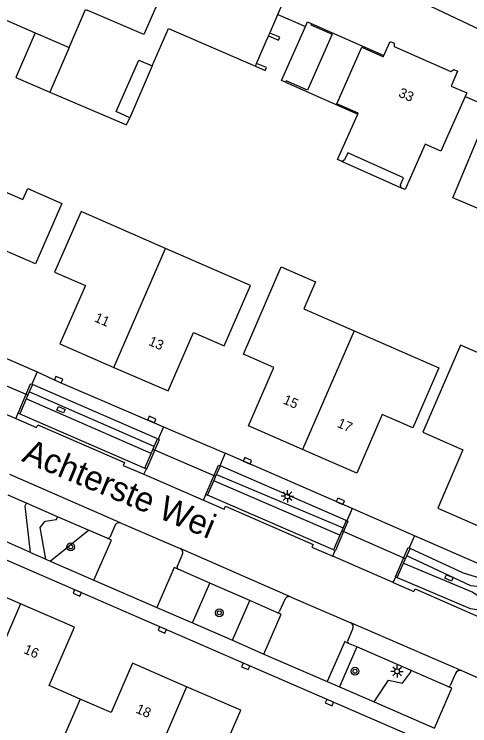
# Model space of a CAD drawing. Extents: x 136000 to 141014, y 402000 to 403500.
# Drawn here: x 138812.1 to 138858.6, y 402987.2 to 403059.8 of the extents above; entities that cross this region are included whole.
import ezdxf

# ---------------------------------------------------------------- set-up
doc = ezdxf.new("R2010")
doc.units = 0
for name, color, linetype in [('gg-afsc-muur', 7, 'Continuous'), ('gg-anno-huisnummerreeks BGT', 7, 'Continuous'), ('gg-anno-openbare ruimte label', 7, 'Continuous'), ('gg-bbg-bijgebouw', 7, 'Continuous'), ('gg-bbg-hoofdgebouw', 7, 'Continuous'), ('gg-bbg-luifel en loopbrug', 7, 'Continuous'), ('gg-bbg-tussenscheiding', 7, 'Continuous'), ('gg-knt-verharding', 7, 'Continuous'), ('gg-knt-verharding nz', 7, 'Continuous'), ('gg-kntw-bovenkant insteek waterloop', 7, 'Continuous'), ('gg-kntw-greppel-droge sloot', 7, 'Continuous'), ('gg-kntw-waterlijn', 7, 'Continuous'), ('gg-kwrk-duiker nz buis', 7, 'Continuous'), ('gg-kwrk-kunstwerk', 7, 'Continuous'), ('gt-bbg-plantopografie pand', 7, 'Continuous'), ('gt-grn-groengrens', 7, 'Continuous'), ('gt-grn-vlakafsluiter', 7, 'Continuous'), ('gt-grn-weggrens', 7, 'Continuous'), ('gt-symb-boom', 7, 'Continuous'), ('gt-symb-kolk', 7, 'Continuous'), ('gt-symb-kolk center center', 7, 'Continuous'), ('gt-symb-lichtmast', 7, 'Continuous')]:
    doc.layers.add(name, color=color, linetype=linetype)

# ---------------------------------------------------------------- blocks, each defined once
blk = doc.blocks.new('gt0-KOLK')
at = {"layer": 'gt-symb-kolk'}
blk.add_lwpolyline([(0, 0), (0.375, 0), (0.375, 0.4), (-0.375, 0.4), (-0.375, 0), (0, 0)], dxfattribs=at)
blk = doc.blocks.new('gt0-KOLKCC')
at = {"layer": 'gt-symb-kolk center center'}
blk.add_lwpolyline([(-0.375, 0.2), (0.375, 0.2), (0.375, -0.2), (-0.375, -0.2)], close=True, dxfattribs=at)
blk = doc.blocks.new('gt0-LMAST')
at = {"layer": 'gt-symb-lichtmast'}
for p, q in [((-0.182, 0.173), (-0.447, 0.438)), ((-0.005, 0.246), (-0.005, 0.621)), ((0.172, 0.173), (0.437, 0.438)), ((-0.255, -0.004), (-0.63, -0.004)), ((-0.182, -0.181), (-0.447, -0.446)), ((-0.005, -0.254), (-0.005, -0.629)), ((0.437, -0.446), (0.172, -0.181)), ((0.245, -0.004), (0.62, -0.004))]:
    blk.add_line(p, q, dxfattribs=at)
blk.add_circle((-0.005, -0.004), 0.25, dxfattribs=at)
blk = doc.blocks.new('gt0-BOOM')
at = {"layer": 'gt-symb-boom'}
for radius in [0.4, 0.2]:
    blk.add_circle((0, 0), radius, dxfattribs=at)

msp = doc.modelspace()

# ---------------------------------------------------------------- linework, layer by layer
at = {"layer": 'gg-afsc-muur'}
for points in [[(138838.036, 403057.61), (138839.049, 403057.169), (138839.175, 403057.463), (138838.161, 403057.9)], [(138836.694, 403054.512), (138837.689, 403054.074), (138837.815, 403054.368), (138836.818, 403054.797)]]:
    msp.add_lwpolyline(points, dxfattribs=at)
at = {"layer": 'gg-bbg-bijgebouw'}
for points in [[(138839.758, 403052.901), (138839.369, 403053.073), (138841.79, 403058.575)], [(138842.389, 403058.882), (138842.336, 403058.752), (138844.513, 403057.771), (138841.99, 403052.076), (138839.819, 403053.038), (138839.758, 403052.901)], [(138841.79, 403058.575), (138842.002, 403059.056), (138842.389, 403058.882)]]:
    msp.add_lwpolyline(points, dxfattribs=at)
at = {"layer": 'gg-bbg-hoofdgebouw'}
for p, q in [((138838.161, 403057.9), (138838.986, 403059.804)), ((138814.222, 403057.923), (138817.681, 403056.423)), ((138838.036, 403057.61), (138838.161, 403057.9)), ((138836.818, 403054.797), (138838.036, 403057.61)), ((138817.681, 403056.423), (138815.704, 403051.881)), ((138836.694, 403054.512), (138836.818, 403054.797)), ((138841.509, 403015.416), (138835.994, 403017.812))]:
    msp.add_line(p, q, dxfattribs=at)
for points in [[(138828.257, 403064.506), (138825.287, 403057.735), (138819.576, 403060.198)], [(138838.986, 403059.804), (138839.877, 403061.861), (138834.469, 403064.192)], [(138811.053, 403061.184), (138810.351, 403059.601), (138814.222, 403057.923)], [(138826.155, 403054.547), (138827.809, 403058.368), (138836.694, 403054.512)], [(138847.134, 403049.633), (138847.175, 403049.725), (138844.995, 403050.692), (138847.551, 403056.453), (138849.756, 403055.476), (138849.808, 403055.595)], [(138849.808, 403055.595), (138850.447, 403057.037), (138850.841, 403056.863), (138850.869, 403056.524), (138856.628, 403053.975), (138856.932, 403054.168), (138857.325, 403053.994), (138856.663, 403052.496), (138858.263, 403051.788), (138858.103, 403051.427)], [(138823.866, 403049.266), (138822.467, 403049.881), (138824.787, 403055.139), (138826.155, 403054.547)], [(138815.704, 403051.881), (138823.547, 403048.518), (138823.866, 403049.266)], [(138858.103, 403051.427), (138855.627, 403045.842), (138854.033, 403046.547), (138851.99, 403041.926), (138851.551, 403042.12)], [(138845.531, 403044.81), (138845.083, 403045.009), (138847.134, 403049.633)], [(138851.551, 403042.12), (138851.497, 403042.417), (138851.816, 403043.14), (138846.108, 403045.692), (138845.788, 403044.97), (138845.531, 403044.81)], [(138807.077, 403042.181), (138807.55, 403043.275), (138812.965, 403040.931), (138813.448, 403042.034), (138816.927, 403040.509), (138814.25, 403034.348), (138811.112, 403035.714), (138808.521, 403029.756), (138802.991, 403032.159)], [(138827.528, 403035.918), (138818.894, 403039.687), (138816.191, 403033.507), (138819.335, 403032.133), (138816.74, 403026.184), (138822.25, 403023.786)], [(138830.371, 403027.341), (138833.493, 403025.978), (138836.183, 403032.139), (138827.528, 403035.918)], [(138835.994, 403017.812), (138838.584, 403023.774), (138835.465, 403025.129), (138839.335, 403034.036), (138842.823, 403032.525), (138841.631, 403029.773), (138846.777, 403027.525)], [(138846.777, 403027.525), (138855.427, 403023.747), (138852.761, 403017.616), (138849.631, 403018.973), (138847.039, 403013.013), (138841.509, 403015.416)], [(138822.25, 403023.786), (138827.774, 403021.382), (138830.371, 403027.341)], [(138866.883, 403018.821), (138860.925, 403021.401), (138862.106, 403024.128), (138857.63, 403026.066), (138853.767, 403017.166), (138857.873, 403015.387), (138855.297, 403009.426), (138861.613, 403006.675)], [(138812.703, 402999.682), (138807.182, 403002.083), (138804.586, 402996.117), (138801.423, 402997.491)], [(138818.797, 402989.946), (138815.635, 402991.321), (138818.224, 402997.28), (138812.703, 402999.682)], [(138829.673, 402991.207), (138824.149, 402993.608), (138821.959, 402988.57), (138818.797, 402989.946)], [(138836.166, 402982.387), (138833.003, 402983.761), (138835.196, 402988.806), (138829.673, 402991.207)]]:
    msp.add_lwpolyline(points, dxfattribs=at)
at = {"layer": 'gg-bbg-luifel en loopbrug'}
for p, q in [((138842.389, 403058.882), (138849.808, 403055.595)), ((138826.155, 403054.547), (138823.866, 403049.266)), ((138839.758, 403052.901), (138847.134, 403049.633)), ((138845.531, 403044.81), (138851.551, 403042.12))]:
    msp.add_line(p, q, dxfattribs=at)
msp.add_lwpolyline([(138814.222, 403057.923), (138812.242, 403053.366), (138815.704, 403051.881)], dxfattribs=at)
at = {"layer": 'gg-bbg-tussenscheiding'}
for p, q in [((138822.25, 403023.786), (138827.528, 403035.918)), ((138846.777, 403027.525), (138841.509, 403015.416)), ((138812.703, 402999.682), (138807.418, 402987.536)), ((138829.673, 402991.207), (138824.789, 402979.973)), ((138818.797, 402989.946), (138816.104, 402983.755))]:
    msp.add_line(p, q, dxfattribs=at)
msp.add_lwpolyline([(138817.681, 403056.423), (138819.359, 403060.292), (138819.576, 403060.198)], dxfattribs=at)
at = {"layer": 'gg-knt-verharding'}
for p, q in [((138808.034, 403026.107), (138814.403, 403023.334)), ((138814.403, 403023.334), (138813.854, 403022.066)), ((138812.226, 403018.578), (138812.458, 403019.115)), ((138827.314, 403017.741), (138826.766, 403016.48)), ((138827.314, 403017.741), (138833.611, 403015.024)), ((138833.611, 403015.024), (138833.053, 403013.756)), ((138846.552, 403009.384), (138833.611, 403015.024)), ((138825.318, 403012.889), (138825.559, 403013.443)), ((138813.31, 403009.944), (138811.454, 403010.753)), ((138831.395, 403010.253), (138831.645, 403010.82)), ((138816.489, 403008.558), (138813.31, 403009.944)), ((138846.552, 403009.384), (138846.023, 403008.142)), ((138852.93, 403006.618), (138846.552, 403009.384)), ((138819.67, 403007.172), (138816.489, 403008.558)), ((138822.987, 403007.908), (138828.996, 403005.303)), ((138821.551, 403006.352), (138819.67, 403007.172)), ((138822.339, 403007.636), (138821.814, 403006.447)), ((138813.748, 403004.903), (138809.314, 403006.836)), ((138852.93, 403006.618), (138852.375, 403005.363)), ((138813.748, 403004.903), (138815.289, 403004.232)), ((138844.59, 403004.531), (138844.834, 403005.104)), ((138815.289, 403004.232), (138815.741, 403004.035)), ((138828.705, 403003.456), (138829.229, 403004.646)), ((138815.741, 403004.035), (138820.211, 403002.086)), ((138832.029, 403001.785), (138828.8, 403003.194)), ((138850.763, 403001.835), (138851.016, 403002.409)), ((138836.109, 403000.006), (138832.029, 403001.785)), ((138838.889, 402998.793), (138836.109, 403000.006)), ((138839.681, 403000.102), (138839.163, 402998.906)), ((138840.329, 403000.359), (138846.423, 402997.729)), ((138826.624, 402999.305), (138830.257, 402997.723)), ((138830.257, 402997.723), (138834.338, 402995.945)), ((138846.126, 402995.896), (138846.636, 402997.104)), ((138834.338, 402995.945), (138837.561, 402994.541)), ((138847.051, 402995.266), (138846.209, 402995.632)), ((138852.596, 402992.857), (138847.051, 402995.266)), ((138856.319, 402991.24), (138852.596, 402992.857)), ((138857.107, 402992.552), (138856.568, 402991.333)), ((138861.461, 402991.212), (138857.759, 402992.819)), ((138844.03, 402991.727), (138845.288, 402991.184)), ((138845.288, 402991.184), (138848.805, 402989.664)), ((138848.805, 402989.664), (138854.982, 402986.996))]:
    msp.add_line(p, q, dxfattribs=at)
for points in [[(138858.13, 402983.759), (138853.265, 402985.894), (138835.78, 402993.471), (138818.581, 403000.962), (138783.481, 403016.202), (138775.283, 403019.854), (138766.535, 403023.605), (138752.711, 403029.605)], [(138814.403, 403023.334), (138816.52, 403022.355), (138827.314, 403017.741)], [(138812.226, 403018.578), (138814.354, 403017.67), (138814.471, 403017.938), (138823.335, 403014.076), (138823.207, 403013.783), (138825.318, 403012.889)], [(138831.395, 403010.253), (138833.509, 403009.335), (138833.635, 403009.624), (138842.588, 403005.712), (138842.466, 403005.432), (138844.59, 403004.531)], [(138820.211, 403002.086), (138821.988, 403006.161), (138821.551, 403006.352)], [(138863, 403002.261), (138860.118, 403003.48), (138852.93, 403006.618)], [(138828.8, 403003.194), (138828.397, 403003.369), (138826.624, 402999.305)], [(138850.763, 403001.835), (138852.853, 403000.92), (138852.981, 403001.212), (138862.529, 402997.011)], [(138837.561, 402994.541), (138839.332, 402998.6), (138838.889, 402998.793)], [(138846.209, 402995.632), (138845.803, 402995.808), (138844.03, 402991.727)], [(138854.982, 402986.996), (138856.745, 402991.055), (138856.319, 402991.24)]]:
    msp.add_lwpolyline(points, dxfattribs=at)
for centre, radius, start, end in [((138822.798, 403007.451), 0.495, 67.53411, 158.00665), ((138821.628, 403006.551), 0.213, 248.87984, 330.8413), ((138828.792, 403004.861), 0.487, 333.86235, 65.19097), ((138828.892, 403003.375), 0.203, 156.68349, 243.17734), ((138840.133, 402999.908), 0.492, 66.52828, 156.73877), ((138838.97, 402998.986), 0.21, 247.41168, 337.41168), ((138846.203, 402997.305), 0.478, 335.08437, 62.55385), ((138846.306, 402995.807), 0.2, 153.75097, 241.15469), ((138857.57, 402992.351), 0.505, 67.99792, 156.54119), ((138856.393, 402991.421), 0.195, 247.62794, 333.33277)]:
    msp.add_arc(centre, radius, start, end, dxfattribs=at)
at = {"layer": 'gg-knt-verharding nz'}
for p, q in [((138806.047, 403021.272), (138812.226, 403018.578)), ((138822.987, 403007.908), (138811.607, 403012.865)), ((138825.318, 403012.889), (138831.395, 403010.253)), ((138840.329, 403000.359), (138828.996, 403005.303)), ((138850.763, 403001.835), (138844.59, 403004.531)), ((138857.759, 402992.819), (138846.423, 402997.729))]:
    msp.add_line(p, q, dxfattribs=at)
at = {"layer": 'gg-kntw-bovenkant insteek waterloop'}
for p, q in [((138826.713, 403016.504), (138813.927, 403022.035)), ((138812.631, 403019.04), (138825.407, 403013.509)), ((138845.95, 403008.173), (138833.116, 403013.729)), ((138844.674, 403005.172), (138831.8, 403010.751))]:
    msp.add_line(p, q, dxfattribs=at)
msp.add_lwpolyline([(138851.167, 403002.342), (138858.605, 402999.18), (138861.175, 402998.813), (138862.086, 403000.991), (138861.368, 403001.738), (138857.94, 403002.796), (138852.475, 403005.319)], dxfattribs=at)
at = {"layer": 'gg-kntw-greppel-droge sloot'}
msp.add_line((138832.01, 403071.384), (138878.864, 403049.09), dxfattribs=at)
at = {"layer": 'gg-kntw-waterlijn'}
for p, q in [((138826.369, 403015.716), (138813.602, 403021.284)), ((138826.058, 403015.001), (138813.292, 403020.568)), ((138832.733, 403012.861), (138845.631, 403007.423)), ((138845.311, 403006.67), (138832.441, 403012.202))]:
    msp.add_line(p, q, dxfattribs=at)
for points in [[(138860.503, 403001.3), (138858.686, 403001.493), (138852.136, 403004.547)], [(138851.812, 403003.811), (138858.88, 403000.863), (138859.977, 403000.116)]]:
    msp.add_lwpolyline(points, dxfattribs=at)
at = {"layer": 'gg-kwrk-duiker nz buis'}
for p, q in [((138813.454, 403020.941), (138806.956, 403023.768)), ((138832.639, 403012.649), (138826.243, 403015.427)), ((138852.015, 403004.272), (138845.497, 403007.108))]:
    msp.add_line(p, q, dxfattribs=at)
at = {"layer": 'gg-kwrk-kunstwerk'}
for p, q in [((138813.927, 403022.035), (138813.602, 403021.284)), ((138813.854, 403022.066), (138813.927, 403022.035)), ((138813.602, 403021.284), (138813.292, 403020.568)), ((138813.292, 403020.568), (138812.631, 403019.04)), ((138812.631, 403019.04), (138812.458, 403019.115)), ((138826.369, 403015.716), (138826.713, 403016.504)), ((138826.713, 403016.504), (138826.766, 403016.48)), ((138826.058, 403015.001), (138826.369, 403015.716)), ((138825.407, 403013.509), (138826.058, 403015.001)), ((138832.733, 403012.861), (138833.116, 403013.729)), ((138833.116, 403013.729), (138833.053, 403013.756)), ((138825.559, 403013.443), (138825.407, 403013.509)), ((138832.441, 403012.202), (138832.733, 403012.861)), ((138831.8, 403010.751), (138832.441, 403012.202)), ((138831.645, 403010.82), (138831.8, 403010.751)), ((138845.95, 403008.173), (138845.631, 403007.423)), ((138846.023, 403008.142), (138845.95, 403008.173)), ((138845.631, 403007.423), (138845.311, 403006.67)), ((138845.311, 403006.67), (138844.674, 403005.172)), ((138844.674, 403005.172), (138844.834, 403005.104)), ((138852.136, 403004.547), (138852.475, 403005.319)), ((138852.475, 403005.319), (138852.375, 403005.363)), ((138851.812, 403003.811), (138852.136, 403004.547)), ((138851.167, 403002.342), (138851.812, 403003.811)), ((138851.016, 403002.409), (138851.167, 403002.342))]:
    msp.add_line(p, q, dxfattribs=at)
for points in [[(138812.458, 403019.115), (138813.743, 403022.114), (138813.854, 403022.066)], [(138825.559, 403013.443), (138825.591, 403013.429), (138826.896, 403016.424), (138826.766, 403016.48)], [(138831.645, 403010.82), (138831.618, 403010.832), (138832.933, 403013.809), (138833.053, 403013.756)], [(138846.023, 403008.142), (138846.134, 403008.095), (138844.858, 403005.094), (138844.834, 403005.104)], [(138851.016, 403002.409), (138850.983, 403002.423), (138852.292, 403005.4), (138852.375, 403005.363)]]:
    msp.add_lwpolyline(points, dxfattribs=at)
at = {"layer": 'gt-bbg-plantopografie pand'}
msp.add_lwpolyline([(138865.144, 403050.959), (138877.608, 403045.719), (138873.734, 403036.503), (138861.686, 403041.568), (138860.788, 403039.432), (138856.837, 403041.093), (138860.562, 403049.954), (138864.097, 403048.468), (138865.144, 403050.959)], dxfattribs=at)
at = {"layer": 'gt-grn-groengrens'}
for p, q in [((138815.741, 403004.035), (138819.67, 403007.172)), ((138830.257, 402997.723), (138832.029, 403001.785)), ((138834.338, 402995.945), (138836.109, 403000.006)), ((138847.051, 402995.266), (138845.288, 402991.184))]:
    msp.add_line(p, q, dxfattribs=at)
for points in [[(138813.748, 403004.903), (138813.19, 403009.668), (138813.31, 403009.944)], [(138815.289, 403004.232), (138814.706, 403007.454), (138815.215, 403008.106), (138816.371, 403008.286), (138816.489, 403008.558)], [(138848.805, 402989.664), (138850.271, 402991.885), (138851.699, 402991.588), (138852.514, 402992.669), (138852.596, 402992.857)]]:
    msp.add_lwpolyline(points, dxfattribs=at)
at = {"layer": 'gt-grn-vlakafsluiter'}
for p, q in [((138838.986, 403059.804), (138841.79, 403058.575)), ((138858.103, 403051.427), (138878.482, 403042.496))]:
    msp.add_line(p, q, dxfattribs=at)
at = {"layer": 'gt-grn-weggrens'}
for p, q in [((138820.211, 403002.086), (138826.624, 402999.305)), ((138837.561, 402994.541), (138844.03, 402991.727))]:
    msp.add_line(p, q, dxfattribs=at)

# ---------------------------------------------------------------- block references
at = {"layer": 'gt-symb-boom'}
for p in [(138817.837, 403005.477), (138833.004, 402998.747), (138846.855, 402992.791)]:
    msp.add_blockref('gt0-BOOM', p, dxfattribs=at)
at = {"layer": 'gt-symb-kolk'}
for p, rotation in [((138816.52, 403022.355), -23.271708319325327), ((138826.04, 403018.292), -23.271708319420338), ((138835.796, 403014.074), -23.271708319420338), ((138845.279, 403009.945), -23.271708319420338), ((138818.581, 403000.962), 156.72829168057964), ((138827.256, 402997.185), 156.72829168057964), ((138835.78, 402993.471), 156.72829168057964), ((138844.322, 402989.769), 156.72829168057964)]:
    msp.add_blockref('gt0-KOLK', p, dxfattribs=dict(at, rotation=rotation))
at = {"layer": 'gt-symb-kolk center center', "rotation": -23.271708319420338}
for p in [(138816.843, 403019.468), (138856.449, 403002.309)]:
    msp.add_blockref('gt0-KOLKCC', p, dxfattribs=at)
at = {"layer": 'gt-symb-lichtmast'}
for p in [(138839.959, 403010.639), (138851.155, 402992.783)]:
    msp.add_blockref('gt0-LMAST', p, dxfattribs=at)

# ---------------------------------------------------------------- texts
at = {"layer": 'gg-anno-huisnummerreeks BGT'}
for s, rotation, p in [('33', 336.1, (138851.218, 403051.45)), ('11', 336.5, (138820.178, 403028.505)), ('13', 336.5, (138825.695, 403026.104)), ('15', 336.5, (138839.434, 403020.133)), ('17', 336.5, (138844.956, 403017.734)), ('16', 336.5, (138812.956, 402994.664)), ('18', 336.5, (138824.404, 402988.59))]:
    msp.add_text(s, height=1, rotation=rotation, dxfattribs=at).set_placement(p)
at = {"layer": 'gg-anno-openbare ruimte label'}
msp.add_text('Achterste Wei', height=2.5, rotation=337.4, dxfattribs=at).set_placement((138812.746, 403014.26))

doc.saveas('drawing.dxf')
